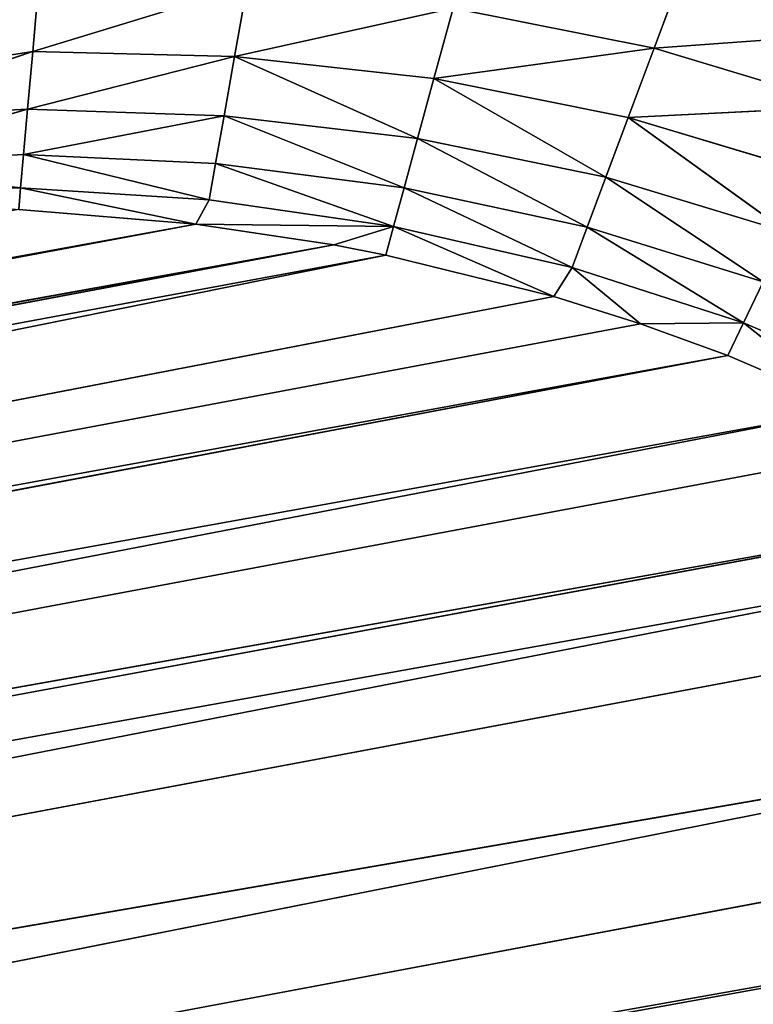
# Model space of a CAD drawing. Extents: x 0 to 500, y 0 to 420.
# Tile 256 of 266: x 463.18 to 465.59, y 316.98 to 320.22. Entities that reach past the tile are written whole.
import ezdxf

# ---------------------------------------------------------------- set-up
doc = ezdxf.new("R2010")
doc.units = 0
doc.header["$LTSCALE"] = 25.4
doc.layers.get('0').update_dxf_attribs({"linetype": 'CONTINUOUS'})

# ---------------------------------------------------------------- blocks, each defined once
blk = doc.blocks.new('5902539864175_-_S_STL')
at = {"color": 0}
for p, q in [((466.0198, 101.4375, 99.8203), (465.2639, 101.0275, 99.8759)), ((466.0198, 101.4375, 99.8203), (465.2639, 101.0275, 99.8759)), ((465.3598, 101.3578, 99.6188), (465.2639, 101.0275, 99.8759)), ((465.3598, 101.3578, 99.6188), (465.2639, 101.0275, 99.8759)), ((465.1791, 100.6788, 100.1033), (465.9006, 101.1223, 100.0674)), ((465.1791, 100.6788, 100.1033), (465.9006, 101.1223, 100.0674)), ((465.9006, 101.1223, 100.0674), (465.2639, 101.0275, 99.8759)), ((465.9006, 101.1223, 100.0674), (465.2639, 101.0275, 99.8759)), ((464.5409, 100.5603, 99.9749), (465.2639, 101.0275, 99.8759)), ((464.5409, 100.5603, 99.9749), (465.2639, 101.0275, 99.8759)), ((465.2639, 101.0275, 99.8759), (464.6039, 100.9252, 99.7436)), ((465.2639, 101.0275, 99.8759), (464.6039, 100.9252, 99.7436)), ((465.1791, 100.6788, 100.1033), (465.2639, 101.0275, 99.8759)), ((465.1791, 100.6788, 100.1033), (465.2639, 101.0275, 99.8759)), ((463.8867, 100.4341, 99.9028), (464.6039, 100.9252, 99.7436)), ((463.8867, 100.4341, 99.9028), (464.6039, 100.9252, 99.7436)), ((464.5409, 100.5603, 99.9749), (464.6039, 100.9252, 99.7436)), ((464.5409, 100.5603, 99.9749), (464.6039, 100.9252, 99.7436)), ((463.2233, 100.3011, 99.8867), (463.9281, 100.8162, 99.6704)), ((463.2233, 100.3011, 99.8867), (463.9281, 100.8162, 99.6704)), ((463.8867, 100.4341, 99.9028), (463.9281, 100.8162, 99.6704)), ((463.8867, 100.4341, 99.9028), (463.9281, 100.8162, 99.6704)), ((465.1791, 100.6788, 100.1033), (465.7943, 100.7889, 100.2877)), ((465.1791, 100.6788, 100.1033), (465.7943, 100.7889, 100.2877)), ((463.2233, 100.3011, 99.8867), (463.2436, 100.7011, 99.6562)), ((463.2233, 100.3011, 99.8867), (463.2436, 100.7011, 99.6562)), ((464.5409, 100.5603, 99.9749), (465.1791, 100.6788, 100.1033)), ((464.5409, 100.5603, 99.9749), (465.1791, 100.6788, 100.1033)), ((465.106, 100.3162, 100.2994), (465.1791, 100.6788, 100.1033)), ((465.106, 100.3162, 100.2994), (465.1791, 100.6788, 100.1033)), ((465.7014, 100.4413, 100.48), (465.1791, 100.6788, 100.1033)), ((465.7014, 100.4413, 100.48), (465.1791, 100.6788, 100.1033)), ((463.8867, 100.4341, 99.9028), (464.5409, 100.5603, 99.9749)), ((463.8867, 100.4341, 99.9028), (464.5409, 100.5603, 99.9749)), ((464.4872, 100.1818, 100.1718), (464.5409, 100.5603, 99.9749)), ((464.4872, 100.1818, 100.1718), (464.5409, 100.5603, 99.9749)), ((465.106, 100.3162, 100.2994), (464.5409, 100.5603, 99.9749)), ((465.106, 100.3162, 100.2994), (464.5409, 100.5603, 99.9749)), ((465.7014, 100.4413, 100.48), (465.106, 100.3162, 100.2994)), ((465.7014, 100.4413, 100.48), (465.106, 100.3162, 100.2994)), ((463.2066, 99.8889, 100.0764), (463.8867, 100.4341, 99.9028)), ((463.2066, 99.8889, 100.0764), (463.8867, 100.4341, 99.9028)), ((463.8867, 100.4341, 99.9028), (463.2233, 100.3011, 99.8867)), ((463.8867, 100.4341, 99.9028), (463.2233, 100.3011, 99.8867)), ((463.8519, 100.0389, 100.0975), (463.8867, 100.4341, 99.9028)), ((463.8519, 100.0389, 100.0975), (463.8867, 100.4341, 99.9028)), ((464.4872, 100.1818, 100.1718), (463.8867, 100.4341, 99.9028)), ((464.4872, 100.1818, 100.1718), (463.8867, 100.4341, 99.9028)), ((465.106, 100.3162, 100.2994), (464.4872, 100.1818, 100.1718)), ((465.106, 100.3162, 100.2994), (464.4872, 100.1818, 100.1718)), ((465.106, 100.3162, 100.2994), (465.0447, 99.9442, 100.4637)), ((465.106, 100.3162, 100.2994), (465.0447, 99.9442, 100.4637)), ((465.106, 100.3162, 100.2994), (465.6225, 100.0837, 100.6436)), ((465.106, 100.3162, 100.2994), (465.6225, 100.0837, 100.6436)), ((462.558, 99.7327, 100.1085), (463.2233, 100.3011, 99.8867)), ((463.2233, 100.3011, 99.8867), (462.558, 100.0248, 99.99)), ((462.558, 99.7327, 100.1085), (463.2233, 100.3011, 99.8867)), ((463.2233, 100.3011, 99.8867), (462.558, 100.0248, 99.99)), ((463.2066, 99.8889, 100.0764), (463.2233, 100.3011, 99.8867)), ((463.2066, 99.8889, 100.0764), (463.2233, 100.3011, 99.8867)), ((464.4872, 100.1818, 100.1718), (463.8519, 100.0389, 100.0975)), ((464.4872, 100.1818, 100.1718), (463.8519, 100.0389, 100.0975)), ((464.4872, 100.1818, 100.1718), (464.4431, 99.7946, 100.3338)), ((464.4872, 100.1818, 100.1718), (464.4431, 99.7946, 100.3338)), ((464.4872, 100.1818, 100.1718), (465.0447, 99.9442, 100.4637)), ((464.4872, 100.1818, 100.1718), (465.0447, 99.9442, 100.4637)), ((465.0447, 99.9442, 100.4637), (465.6225, 100.0837, 100.6436)), ((465.0447, 99.9442, 100.4637), (465.6225, 100.0837, 100.6436)), ((465.5575, 99.7201, 100.7783), (465.6225, 100.0837, 100.6436)), ((465.5575, 99.7201, 100.7783), (465.6225, 100.0837, 100.6436)), ((463.8519, 100.0389, 100.0975), (463.1935, 99.4701, 100.2253)), ((463.8519, 100.0389, 100.0975), (463.1935, 99.4701, 100.2253)), ((463.8519, 100.0389, 100.0975), (463.2066, 99.8889, 100.0764)), ((463.8519, 100.0389, 100.0975), (463.2066, 99.8889, 100.0764)), ((463.8519, 100.0389, 100.0975), (463.8239, 99.6362, 100.2543)), ((463.8519, 100.0389, 100.0975), (463.8239, 99.6362, 100.2543)), ((463.8519, 100.0389, 100.0975), (464.4431, 99.7946, 100.3338)), ((463.8519, 100.0389, 100.0975), (464.4431, 99.7946, 100.3338)), ((467.8289, 100, 102.5638), (439.0025, 38.5804, 107.6775)), ((467.8289, 100, 102.5638), (439.0025, 38.5804, 107.6775)), ((467.8289, 100, 102.5638), (439.0604, 38.5614, 107.7682)), ((467.8289, 100, 102.5638), (439.0604, 38.5614, 107.7682)), ((467.616, 99.9472, 102.3062), (439.0025, 38.5804, 107.6775)), ((467.616, 99.9472, 102.3062), (439.0025, 38.5804, 107.6775)), ((464.4431, 99.7946, 100.3338), (465.0447, 99.9442, 100.4637)), ((464.4431, 99.7946, 100.3338), (465.0447, 99.9442, 100.4637)), ((464.9953, 99.5672, 100.5963), (465.0447, 99.9442, 100.4637)), ((464.9953, 99.5672, 100.5963), (465.0447, 99.9442, 100.4637)), ((465.5575, 99.7201, 100.7783), (465.0447, 99.9442, 100.4637)), ((465.5575, 99.7201, 100.7783), (465.0447, 99.9442, 100.4637)), ((467.3617, 99.8813, 102.0423), (438.4989, 38.7583, 107.0257)), ((467.3617, 99.8813, 102.0423), (438.4989, 38.7583, 107.0257)), ((439.0025, 38.5804, 107.6775), (467.3617, 99.8813, 102.0423)), ((439.0025, 38.5804, 107.6775), (467.3617, 99.8813, 102.0423)), ((463.2066, 99.8889, 100.0764), (462.558, 99.7327, 100.1085)), ((462.558, 99.2472, 100.2603), (463.2066, 99.8889, 100.0764)), ((463.2066, 99.8889, 100.0764), (462.558, 99.7327, 100.1085)), ((462.558, 99.2472, 100.2603), (463.2066, 99.8889, 100.0764)), ((463.1935, 99.4701, 100.2253), (463.2066, 99.8889, 100.0764)), ((463.1935, 99.4701, 100.2253), (463.2066, 99.8889, 100.0764)), ((466.0896, 99.8611, 101.0052), (465.5575, 99.7201, 100.7783)), ((466.0896, 99.8611, 101.0052), (465.5575, 99.7201, 100.7783)), ((463.8239, 99.6362, 100.2543), (464.4431, 99.7946, 100.3338)), ((463.8239, 99.6362, 100.2543), (464.4431, 99.7946, 100.3338)), ((464.4084, 99.4036, 100.4613), (464.4431, 99.7946, 100.3338)), ((464.4084, 99.4036, 100.4613), (464.4431, 99.7946, 100.3338)), ((464.9953, 99.5672, 100.5963), (464.4431, 99.7946, 100.3338)), ((464.9953, 99.5672, 100.5963), (464.4431, 99.7946, 100.3338)), ((466.9492, 99.77, 101.6879), (438.4989, 38.7583, 107.0257)), ((466.9492, 99.77, 101.6879), (438.4989, 38.7583, 107.0257)), ((466.7072, 99.7028, 101.5126), (438.1091, 38.9065, 106.6416)), ((466.7072, 99.7028, 101.5126), (438.1091, 38.9065, 106.6416)), ((438.4989, 38.7583, 107.0257), (466.7072, 99.7028, 101.5126)), ((438.4989, 38.7583, 107.0257), (466.7072, 99.7028, 101.5126)), ((464.9953, 99.5672, 100.5963), (465.5575, 99.7201, 100.7783)), ((464.9953, 99.5672, 100.5963), (465.5575, 99.7201, 100.7783)), ((465.2193, 99.2685, 100.7806), (465.5575, 99.7201, 100.7783)), ((465.2193, 99.2685, 100.7806), (465.5575, 99.7201, 100.7783)), ((465.5061, 99.3545, 100.8848), (465.5575, 99.7201, 100.7783)), ((465.5061, 99.3545, 100.8848), (465.5575, 99.7201, 100.7783)), ((465.5575, 99.7201, 100.7783), (465.9164, 99.4757, 101.0613)), ((465.5575, 99.7201, 100.7783), (465.9164, 99.4757, 101.0613)), ((466.5066, 99.6462, 101.382), (437.9059, 38.9863, 106.4722)), ((466.5066, 99.6462, 101.382), (437.9059, 38.9863, 106.4722)), ((466.5066, 99.6462, 101.382), (438.1091, 38.9065, 106.6416)), ((466.5066, 99.6462, 101.382), (438.1091, 38.9065, 106.6416)), ((463.1935, 99.4701, 100.2253), (463.8239, 99.6362, 100.2543)), ((463.1935, 99.4701, 100.2253), (463.8239, 99.6362, 100.2543)), ((463.8026, 99.2308, 100.3738), (463.8239, 99.6362, 100.2543)), ((463.8026, 99.2308, 100.3738), (463.8239, 99.6362, 100.2543)), ((463.8239, 99.6362, 100.2543), (464.4084, 99.4036, 100.4613)), ((463.8239, 99.6362, 100.2543), (464.4084, 99.4036, 100.4613)), ((464.4084, 99.4036, 100.4613), (464.9953, 99.5672, 100.5963)), ((464.4084, 99.4036, 100.4613), (464.9953, 99.5672, 100.5963)), ((464.9347, 99.1824, 100.6913), (464.9953, 99.5672, 100.5963)), ((464.9347, 99.1824, 100.6913), (464.9953, 99.5672, 100.5963)), ((465.2193, 99.2685, 100.7806), (464.9953, 99.5672, 100.5963)), ((465.2193, 99.2685, 100.7806), (464.9953, 99.5672, 100.5963)), ((466.1391, 99.5406, 101.1723), (437.9059, 38.9863, 106.4722)), ((466.1391, 99.5406, 101.1723), (437.9059, 38.9863, 106.4722)), ((465.9164, 99.4757, 101.0613), (437.5041, 39.1488, 106.1874)), ((465.9164, 99.4757, 101.0613), (437.5041, 39.1488, 106.1874)), ((437.9059, 38.9863, 106.4722), (465.9164, 99.4757, 101.0613)), ((437.9059, 38.9863, 106.4722), (465.9164, 99.4757, 101.0613)), ((463.1935, 99.4701, 100.2253), (462.558, 99.2472, 100.2603)), ((463.1935, 99.4701, 100.2253), (462.558, 99.2472, 100.2603)), ((463.1935, 99.4701, 100.2253), (463.1838, 99.0503, 100.3343)), ((463.1935, 99.4701, 100.2253), (463.1838, 99.0503, 100.3343)), ((463.8026, 99.2308, 100.3738), (463.1935, 99.4701, 100.2253)), ((463.8026, 99.2308, 100.3738), (463.1935, 99.4701, 100.2253)), ((465.5061, 99.3545, 100.8848), (465.9164, 99.4757, 101.0613)), ((465.5061, 99.3545, 100.8848), (465.9164, 99.4757, 101.0613)), ((463.7595, 98.8188, 100.4538), (464.4084, 99.4036, 100.4613)), ((463.7595, 98.8188, 100.4538), (464.4084, 99.4036, 100.4613)), ((463.8026, 99.2308, 100.3738), (464.4084, 99.4036, 100.4613)), ((463.8026, 99.2308, 100.3738), (464.4084, 99.4036, 100.4613)), ((464.2122, 98.9603, 100.5221), (464.4084, 99.4036, 100.4613)), ((464.2122, 98.9603, 100.5221), (464.4084, 99.4036, 100.4613)), ((464.3828, 99.0131, 100.5551), (464.4084, 99.4036, 100.4613)), ((464.3828, 99.0131, 100.5551), (464.4084, 99.4036, 100.4613)), ((464.9347, 99.1824, 100.6913), (464.4084, 99.4036, 100.4613)), ((464.9347, 99.1824, 100.6913), (464.4084, 99.4036, 100.4613)), ((465.5061, 99.3545, 100.8848), (437.2404, 39.2582, 106.0326)), ((465.5061, 99.3545, 100.8848), (437.2404, 39.2582, 106.0326)), ((465.5061, 99.3545, 100.8848), (437.5041, 39.1488, 106.1874)), ((465.5061, 99.3545, 100.8848), (437.5041, 39.1488, 106.1874)), ((465.2193, 99.2685, 100.7806), (465.5061, 99.3545, 100.8848)), ((465.2193, 99.2685, 100.7806), (465.5061, 99.3545, 100.8848)), ((465.2193, 99.2685, 100.7806), (437.2404, 39.2582, 106.0326)), ((465.2193, 99.2685, 100.7806), (437.2404, 39.2582, 106.0326)), ((463.1838, 99.0503, 100.3343), (462.558, 99.2472, 100.2603)), ((463.1838, 99.0503, 100.3343), (462.558, 99.2472, 100.2603)), ((464.9347, 99.1824, 100.6913), (465.2193, 99.2685, 100.7806)), ((464.9347, 99.1824, 100.6913), (465.2193, 99.2685, 100.7806)), ((463.8026, 99.2308, 100.3738), (463.1838, 99.0503, 100.3343)), ((463.8026, 99.2308, 100.3738), (463.1838, 99.0503, 100.3343)), ((463.7595, 98.8188, 100.4538), (463.8026, 99.2308, 100.3738)), ((463.7595, 98.8188, 100.4538), (463.8026, 99.2308, 100.3738)), ((437.2404, 39.2582, 106.0326), (464.9347, 99.1824, 100.6913)), ((437.2404, 39.2582, 106.0326), (464.9347, 99.1824, 100.6913)), ((464.3828, 99.0131, 100.5551), (464.9347, 99.1824, 100.6913)), ((464.3828, 99.0131, 100.5551), (464.9347, 99.1824, 100.6913)), ((463.1838, 99.0503, 100.3343), (462.558, 98.8637, 100.3432)), ((463.1838, 99.0503, 100.3343), (462.558, 98.8637, 100.3432)), ((463.1838, 99.0503, 100.3343), (463.1776, 98.6347, 100.4051)), ((463.1838, 99.0503, 100.3343), (463.1776, 98.6347, 100.4051)), ((463.7595, 98.8188, 100.4538), (463.1838, 99.0503, 100.3343)), ((463.7595, 98.8188, 100.4538), (463.1838, 99.0503, 100.3343)), ((436.5212, 39.5662, 105.7194), (464.3828, 99.0131, 100.5551)), ((436.5212, 39.5662, 105.7194), (464.3828, 99.0131, 100.5551)), ((437.2404, 39.2582, 106.0326), (464.3828, 99.0131, 100.5551)), ((437.2404, 39.2582, 106.0326), (464.3828, 99.0131, 100.5551)), ((464.2122, 98.9603, 100.5221), (464.3828, 99.0131, 100.5551)), ((464.2122, 98.9603, 100.5221), (464.3828, 99.0131, 100.5551)), ((436.0824, 39.7602, 105.5983), (464.2122, 98.9603, 100.5221)), ((436.0824, 39.7602, 105.5983), (464.2122, 98.9603, 100.5221)), ((436.5212, 39.5662, 105.7194), (464.2122, 98.9603, 100.5221)), ((436.5212, 39.5662, 105.7194), (464.2122, 98.9603, 100.5221)), ((463.7595, 98.8188, 100.4538), (464.2122, 98.9603, 100.5221)), ((463.7595, 98.8188, 100.4538), (464.2122, 98.9603, 100.5221)), ((435.7688, 39.9015, 105.5416), (463.7595, 98.8188, 100.4538)), ((435.7688, 39.9015, 105.5416), (463.7595, 98.8188, 100.4538)), ((436.0824, 39.7602, 105.5983), (463.7595, 98.8188, 100.4538)), ((436.0824, 39.7602, 105.5983), (463.7595, 98.8188, 100.4538)), ((463.1776, 98.6347, 100.4051), (463.7595, 98.8188, 100.4538)), ((463.1776, 98.6347, 100.4051), (463.7595, 98.8188, 100.4538))]:
    blk.add_line(p, q, dxfattribs=at)
mesh = blk.add_polyface(dxfattribs=at)
corners = [(466.0198, 101.4375, 99.8203), (466.1509, 101.7306, 99.5484), (465.3598, 101.3578, 99.6188)]
mesh.append_faces([[corners[k] for k in face] for face in [(0, 1, 2)]], dxfattribs={"color": 0})
mesh = blk.add_polyface(dxfattribs=at)
corners = [(466.0198, 101.4375, 99.8203), (465.2639, 101.0275, 99.8759), (465.9006, 101.1223, 100.0674)]
mesh.append_faces([[corners[k] for k in face] for face in [(0, 1, 2)]], dxfattribs={"color": 0})
mesh = blk.add_polyface(dxfattribs=at)
corners = [(466.0198, 101.4375, 99.8203), (465.3598, 101.3578, 99.6188), (465.2639, 101.0275, 99.8759)]
mesh.append_faces([[corners[k] for k in face] for face in [(0, 1, 2)]], dxfattribs={"color": 0})
mesh = blk.add_polyface(dxfattribs=at)
corners = [(465.3598, 101.3578, 99.6188), (464.6039, 100.9252, 99.7436), (465.2639, 101.0275, 99.8759)]
mesh.append_faces([[corners[k] for k in face] for face in [(0, 1, 2)]], dxfattribs={"color": 0})
mesh = blk.add_polyface(dxfattribs=at)
corners = [(465.9006, 101.1223, 100.0674), (465.2639, 101.0275, 99.8759), (465.1791, 100.6788, 100.1033)]
mesh.append_faces([[corners[k] for k in face] for face in [(0, 1, 2)]], dxfattribs={"color": 0})
mesh = blk.add_polyface(dxfattribs=at)
corners = [(465.9006, 101.1223, 100.0674), (465.1791, 100.6788, 100.1033), (465.7943, 100.7889, 100.2877)]
mesh.append_faces([[corners[k] for k in face] for face in [(0, 1, 2)]], dxfattribs={"color": 0})
mesh = blk.add_polyface(dxfattribs=at)
corners = [(465.2639, 101.0275, 99.8759), (464.6039, 100.9252, 99.7436), (464.5409, 100.5603, 99.9749)]
mesh.append_faces([[corners[k] for k in face] for face in [(0, 1, 2)]], dxfattribs={"color": 0})
mesh = blk.add_polyface(dxfattribs=at)
corners = [(465.2639, 101.0275, 99.8759), (464.5409, 100.5603, 99.9749), (465.1791, 100.6788, 100.1033)]
mesh.append_faces([[corners[k] for k in face] for face in [(0, 1, 2)]], dxfattribs={"color": 0})
mesh = blk.add_polyface(dxfattribs=at)
corners = [(464.6039, 100.9252, 99.7436), (463.9281, 100.8162, 99.6704), (463.8867, 100.4341, 99.9028)]
mesh.append_faces([[corners[k] for k in face] for face in [(0, 1, 2)]], dxfattribs={"color": 0})
mesh = blk.add_polyface(dxfattribs=at)
corners = [(464.6039, 100.9252, 99.7436), (463.8867, 100.4341, 99.9028), (464.5409, 100.5603, 99.9749)]
mesh.append_faces([[corners[k] for k in face] for face in [(0, 1, 2)]], dxfattribs={"color": 0})
mesh = blk.add_polyface(dxfattribs=at)
corners = [(463.9281, 100.8162, 99.6704), (463.2436, 100.7011, 99.6562), (463.2233, 100.3011, 99.8867)]
mesh.append_faces([[corners[k] for k in face] for face in [(0, 1, 2)]], dxfattribs={"color": 0})
mesh = blk.add_polyface(dxfattribs=at)
corners = [(463.9281, 100.8162, 99.6704), (463.2233, 100.3011, 99.8867), (463.8867, 100.4341, 99.9028)]
mesh.append_faces([[corners[k] for k in face] for face in [(0, 1, 2)]], dxfattribs={"color": 0})
mesh = blk.add_polyface(dxfattribs=at)
corners = [(465.7943, 100.7889, 100.2877), (465.1791, 100.6788, 100.1033), (465.7014, 100.4413, 100.48)]
mesh.append_faces([[corners[k] for k in face] for face in [(0, 1, 2)]], dxfattribs={"color": 0})
mesh = blk.add_polyface(dxfattribs=at)
corners = [(463.2436, 100.7011, 99.6562), (462.558, 100.5807, 99.7009), (462.558, 100.0248, 99.99)]
mesh.append_faces([[corners[k] for k in face] for face in [(0, 1, 2)]], dxfattribs={"color": 0})
mesh = blk.add_polyface(dxfattribs=at)
corners = [(463.2436, 100.7011, 99.6562), (462.558, 100.0248, 99.99), (463.2233, 100.3011, 99.8867)]
mesh.append_faces([[corners[k] for k in face] for face in [(0, 1, 2)]], dxfattribs={"color": 0})
mesh = blk.add_polyface(dxfattribs=at)
corners = [(465.1791, 100.6788, 100.1033), (464.5409, 100.5603, 99.9749), (465.106, 100.3162, 100.2994)]
mesh.append_faces([[corners[k] for k in face] for face in [(0, 1, 2)]], dxfattribs={"color": 0})
mesh = blk.add_polyface(dxfattribs=at)
corners = [(465.7014, 100.4413, 100.48), (465.1791, 100.6788, 100.1033), (465.106, 100.3162, 100.2994)]
mesh.append_faces([[corners[k] for k in face] for face in [(0, 1, 2)]], dxfattribs={"color": 0})
mesh = blk.add_polyface(dxfattribs=at)
corners = [(464.5409, 100.5603, 99.9749), (463.8867, 100.4341, 99.9028), (464.4872, 100.1818, 100.1718)]
mesh.append_faces([[corners[k] for k in face] for face in [(0, 1, 2)]], dxfattribs={"color": 0})
mesh = blk.add_polyface(dxfattribs=at)
corners = [(465.106, 100.3162, 100.2994), (464.5409, 100.5603, 99.9749), (464.4872, 100.1818, 100.1718)]
mesh.append_faces([[corners[k] for k in face] for face in [(0, 1, 2)]], dxfattribs={"color": 0})
mesh = blk.add_polyface(dxfattribs=at)
corners = [(465.7014, 100.4413, 100.48), (465.106, 100.3162, 100.2994), (465.6225, 100.0837, 100.6436)]
mesh.append_faces([[corners[k] for k in face] for face in [(0, 1, 2)]], dxfattribs={"color": 0})
mesh = blk.add_polyface(dxfattribs=at)
corners = [(463.8867, 100.4341, 99.9028), (463.2233, 100.3011, 99.8867), (463.2066, 99.8889, 100.0764)]
mesh.append_faces([[corners[k] for k in face] for face in [(0, 1, 2)]], dxfattribs={"color": 0})
mesh = blk.add_polyface(dxfattribs=at)
corners = [(463.8867, 100.4341, 99.9028), (463.2066, 99.8889, 100.0764), (463.8519, 100.0389, 100.0975)]
mesh.append_faces([[corners[k] for k in face] for face in [(0, 1, 2)]], dxfattribs={"color": 0})
mesh = blk.add_polyface(dxfattribs=at)
corners = [(464.4872, 100.1818, 100.1718), (463.8867, 100.4341, 99.9028), (463.8519, 100.0389, 100.0975)]
mesh.append_faces([[corners[k] for k in face] for face in [(0, 1, 2)]], dxfattribs={"color": 0})
mesh = blk.add_polyface(dxfattribs=at)
corners = [(465.106, 100.3162, 100.2994), (464.4872, 100.1818, 100.1718), (465.0447, 99.9442, 100.4637)]
mesh.append_faces([[corners[k] for k in face] for face in [(0, 1, 2)]], dxfattribs={"color": 0})
mesh = blk.add_polyface(dxfattribs=at)
corners = [(465.6225, 100.0837, 100.6436), (465.106, 100.3162, 100.2994), (465.0447, 99.9442, 100.4637)]
mesh.append_faces([[corners[k] for k in face] for face in [(0, 1, 2)]], dxfattribs={"color": 0})
mesh = blk.add_polyface(dxfattribs=at)
corners = [(463.2233, 100.3011, 99.8867), (462.558, 100.0248, 99.99), (462.558, 99.7327, 100.1085)]
mesh.append_faces([[corners[k] for k in face] for face in [(0, 1, 2)]], dxfattribs={"color": 0})
mesh = blk.add_polyface(dxfattribs=at)
corners = [(463.2233, 100.3011, 99.8867), (462.558, 99.7327, 100.1085), (463.2066, 99.8889, 100.0764)]
mesh.append_faces([[corners[k] for k in face] for face in [(0, 1, 2)]], dxfattribs={"color": 0})
mesh = blk.add_polyface(dxfattribs=at)
corners = [(464.4872, 100.1818, 100.1718), (463.8519, 100.0389, 100.0975), (464.4431, 99.7946, 100.3338)]
mesh.append_faces([[corners[k] for k in face] for face in [(0, 1, 2)]], dxfattribs={"color": 0})
mesh = blk.add_polyface(dxfattribs=at)
corners = [(465.0447, 99.9442, 100.4637), (464.4872, 100.1818, 100.1718), (464.4431, 99.7946, 100.3338)]
mesh.append_faces([[corners[k] for k in face] for face in [(0, 1, 2)]], dxfattribs={"color": 0})
mesh = blk.add_polyface(dxfattribs=at)
corners = [(465.6225, 100.0837, 100.6436), (465.0447, 99.9442, 100.4637), (465.5575, 99.7201, 100.7783)]
mesh.append_faces([[corners[k] for k in face] for face in [(0, 1, 2)]], dxfattribs={"color": 0})
mesh = blk.add_polyface(dxfattribs=at)
corners = [(466.0896, 99.8611, 101.0052), (465.6225, 100.0837, 100.6436), (465.5575, 99.7201, 100.7783)]
mesh.append_faces([[corners[k] for k in face] for face in [(0, 1, 2)]], dxfattribs={"color": 0})
mesh = blk.add_polyface(dxfattribs=at)
corners = [(468.1321, 100.0702, 103.0177), (467.8289, 100, 102.5638), (439.0604, 38.5614, 107.7682)]
mesh.append_faces([[corners[k] for k in face] for face in [(0, 1, 2)]], dxfattribs={"color": 0})
mesh = blk.add_polyface(dxfattribs=at)
corners = [(463.8519, 100.0389, 100.0975), (463.1935, 99.4701, 100.2253), (463.8239, 99.6362, 100.2543)]
mesh.append_faces([[corners[k] for k in face] for face in [(0, 1, 2)]], dxfattribs={"color": 0})
mesh = blk.add_polyface(dxfattribs=at)
corners = [(463.8519, 100.0389, 100.0975), (463.2066, 99.8889, 100.0764), (463.1935, 99.4701, 100.2253)]
mesh.append_faces([[corners[k] for k in face] for face in [(0, 1, 2)]], dxfattribs={"color": 0})
mesh = blk.add_polyface(dxfattribs=at)
corners = [(464.4431, 99.7946, 100.3338), (463.8519, 100.0389, 100.0975), (463.8239, 99.6362, 100.2543)]
mesh.append_faces([[corners[k] for k in face] for face in [(0, 1, 2)]], dxfattribs={"color": 0})
mesh = blk.add_polyface(dxfattribs=at)
corners = [(467.8289, 100, 102.5638), (439.0025, 38.5804, 107.6775), (439.0604, 38.5614, 107.7682)]
mesh.append_faces([[corners[k] for k in face] for face in [(0, 1, 2)]], dxfattribs={"color": 0})
mesh = blk.add_polyface(dxfattribs=at)
corners = [(467.8289, 100, 102.5638), (467.616, 99.9472, 102.3062), (439.0025, 38.5804, 107.6775)]
mesh.append_faces([[corners[k] for k in face] for face in [(0, 1, 2)]], dxfattribs={"color": 0})
mesh = blk.add_polyface(dxfattribs=at)
corners = [(467.616, 99.9472, 102.3062), (467.3617, 99.8813, 102.0423), (439.0025, 38.5804, 107.6775)]
mesh.append_faces([[corners[k] for k in face] for face in [(0, 1, 2)]], dxfattribs={"color": 0})
mesh = blk.add_polyface(dxfattribs=at)
corners = [(465.0447, 99.9442, 100.4637), (464.4431, 99.7946, 100.3338), (464.9953, 99.5672, 100.5963)]
mesh.append_faces([[corners[k] for k in face] for face in [(0, 1, 2)]], dxfattribs={"color": 0})
mesh = blk.add_polyface(dxfattribs=at)
corners = [(465.5575, 99.7201, 100.7783), (465.0447, 99.9442, 100.4637), (464.9953, 99.5672, 100.5963)]
mesh.append_faces([[corners[k] for k in face] for face in [(0, 1, 2)]], dxfattribs={"color": 0})
mesh = blk.add_polyface(dxfattribs=at)
corners = [(467.3617, 99.8813, 102.0423), (438.4989, 38.7583, 107.0257), (439.0025, 38.5804, 107.6775)]
mesh.append_faces([[corners[k] for k in face] for face in [(0, 1, 2)]], dxfattribs={"color": 0})
mesh = blk.add_polyface(dxfattribs=at)
corners = [(467.3617, 99.8813, 102.0423), (466.9492, 99.77, 101.6879), (438.4989, 38.7583, 107.0257)]
mesh.append_faces([[corners[k] for k in face] for face in [(0, 1, 2)]], dxfattribs={"color": 0})
mesh = blk.add_polyface(dxfattribs=at)
corners = [(463.2066, 99.8889, 100.0764), (462.558, 99.7327, 100.1085), (462.558, 99.2472, 100.2603)]
mesh.append_faces([[corners[k] for k in face] for face in [(0, 1, 2)]], dxfattribs={"color": 0})
mesh = blk.add_polyface(dxfattribs=at)
corners = [(463.2066, 99.8889, 100.0764), (462.558, 99.2472, 100.2603), (463.1935, 99.4701, 100.2253)]
mesh.append_faces([[corners[k] for k in face] for face in [(0, 1, 2)]], dxfattribs={"color": 0})
mesh = blk.add_polyface(dxfattribs=at)
corners = [(466.0896, 99.8611, 101.0052), (465.5575, 99.7201, 100.7783), (465.9164, 99.4757, 101.0613)]
mesh.append_faces([[corners[k] for k in face] for face in [(0, 1, 2)]], dxfattribs={"color": 0})
mesh = blk.add_polyface(dxfattribs=at)
corners = [(464.4431, 99.7946, 100.3338), (463.8239, 99.6362, 100.2543), (464.4084, 99.4036, 100.4613)]
mesh.append_faces([[corners[k] for k in face] for face in [(0, 1, 2)]], dxfattribs={"color": 0})
mesh = blk.add_polyface(dxfattribs=at)
corners = [(464.9953, 99.5672, 100.5963), (464.4431, 99.7946, 100.3338), (464.4084, 99.4036, 100.4613)]
mesh.append_faces([[corners[k] for k in face] for face in [(0, 1, 2)]], dxfattribs={"color": 0})
mesh = blk.add_polyface(dxfattribs=at)
corners = [(466.9492, 99.77, 101.6879), (466.7072, 99.7028, 101.5126), (438.4989, 38.7583, 107.0257)]
mesh.append_faces([[corners[k] for k in face] for face in [(0, 1, 2)]], dxfattribs={"color": 0})
mesh = blk.add_polyface(dxfattribs=at)
corners = [(466.7072, 99.7028, 101.5126), (438.1091, 38.9065, 106.6416), (438.4989, 38.7583, 107.0257)]
mesh.append_faces([[corners[k] for k in face] for face in [(0, 1, 2)]], dxfattribs={"color": 0})
mesh = blk.add_polyface(dxfattribs=at)
corners = [(466.7072, 99.7028, 101.5126), (466.5066, 99.6462, 101.382), (438.1091, 38.9065, 106.6416)]
mesh.append_faces([[corners[k] for k in face] for face in [(0, 1, 2)]], dxfattribs={"color": 0})
mesh = blk.add_polyface(dxfattribs=at)
corners = [(465.5575, 99.7201, 100.7783), (464.9953, 99.5672, 100.5963), (465.2193, 99.2685, 100.7806)]
mesh.append_faces([[corners[k] for k in face] for face in [(0, 1, 2)]], dxfattribs={"color": 0})
mesh = blk.add_polyface(dxfattribs=at)
corners = [(465.5575, 99.7201, 100.7783), (465.2193, 99.2685, 100.7806), (465.5061, 99.3545, 100.8848)]
mesh.append_faces([[corners[k] for k in face] for face in [(0, 1, 2)]], dxfattribs={"color": 0})
mesh = blk.add_polyface(dxfattribs=at)
corners = [(465.9164, 99.4757, 101.0613), (465.5575, 99.7201, 100.7783), (465.5061, 99.3545, 100.8848)]
mesh.append_faces([[corners[k] for k in face] for face in [(0, 1, 2)]], dxfattribs={"color": 0})
mesh = blk.add_polyface(dxfattribs=at)
corners = [(466.5066, 99.6462, 101.382), (437.9059, 38.9863, 106.4722), (438.1091, 38.9065, 106.6416)]
mesh.append_faces([[corners[k] for k in face] for face in [(0, 1, 2)]], dxfattribs={"color": 0})
mesh = blk.add_polyface(dxfattribs=at)
corners = [(466.5066, 99.6462, 101.382), (466.1391, 99.5406, 101.1723), (437.9059, 38.9863, 106.4722)]
mesh.append_faces([[corners[k] for k in face] for face in [(0, 1, 2)]], dxfattribs={"color": 0})
mesh = blk.add_polyface(dxfattribs=at)
corners = [(463.8239, 99.6362, 100.2543), (463.1935, 99.4701, 100.2253), (463.8026, 99.2308, 100.3738)]
mesh.append_faces([[corners[k] for k in face] for face in [(0, 1, 2)]], dxfattribs={"color": 0})
mesh = blk.add_polyface(dxfattribs=at)
corners = [(464.4084, 99.4036, 100.4613), (463.8239, 99.6362, 100.2543), (463.8026, 99.2308, 100.3738)]
mesh.append_faces([[corners[k] for k in face] for face in [(0, 1, 2)]], dxfattribs={"color": 0})
mesh = blk.add_polyface(dxfattribs=at)
corners = [(464.9953, 99.5672, 100.5963), (464.4084, 99.4036, 100.4613), (464.9347, 99.1824, 100.6913)]
mesh.append_faces([[corners[k] for k in face] for face in [(0, 1, 2)]], dxfattribs={"color": 0})
mesh = blk.add_polyface(dxfattribs=at)
corners = [(465.2193, 99.2685, 100.7806), (464.9953, 99.5672, 100.5963), (464.9347, 99.1824, 100.6913)]
mesh.append_faces([[corners[k] for k in face] for face in [(0, 1, 2)]], dxfattribs={"color": 0})
mesh = blk.add_polyface(dxfattribs=at)
corners = [(466.1391, 99.5406, 101.1723), (465.9164, 99.4757, 101.0613), (437.9059, 38.9863, 106.4722)]
mesh.append_faces([[corners[k] for k in face] for face in [(0, 1, 2)]], dxfattribs={"color": 0})
mesh = blk.add_polyface(dxfattribs=at)
corners = [(465.9164, 99.4757, 101.0613), (437.5041, 39.1488, 106.1874), (437.9059, 38.9863, 106.4722)]
mesh.append_faces([[corners[k] for k in face] for face in [(0, 1, 2)]], dxfattribs={"color": 0})
mesh = blk.add_polyface(dxfattribs=at)
corners = [(465.9164, 99.4757, 101.0613), (465.5061, 99.3545, 100.8848), (437.5041, 39.1488, 106.1874)]
mesh.append_faces([[corners[k] for k in face] for face in [(0, 1, 2)]], dxfattribs={"color": 0})
mesh = blk.add_polyface(dxfattribs=at)
corners = [(463.1935, 99.4701, 100.2253), (462.558, 99.2472, 100.2603), (463.1838, 99.0503, 100.3343)]
mesh.append_faces([[corners[k] for k in face] for face in [(0, 1, 2)]], dxfattribs={"color": 0})
mesh = blk.add_polyface(dxfattribs=at)
corners = [(463.8026, 99.2308, 100.3738), (463.1935, 99.4701, 100.2253), (463.1838, 99.0503, 100.3343)]
mesh.append_faces([[corners[k] for k in face] for face in [(0, 1, 2)]], dxfattribs={"color": 0})
mesh = blk.add_polyface(dxfattribs=at)
corners = [(464.4084, 99.4036, 100.4613), (463.8026, 99.2308, 100.3738), (463.7595, 98.8188, 100.4538)]
mesh.append_faces([[corners[k] for k in face] for face in [(0, 1, 2)]], dxfattribs={"color": 0})
mesh = blk.add_polyface(dxfattribs=at)
corners = [(464.4084, 99.4036, 100.4613), (463.7595, 98.8188, 100.4538), (464.2122, 98.9603, 100.5221)]
mesh.append_faces([[corners[k] for k in face] for face in [(0, 1, 2)]], dxfattribs={"color": 0})
mesh = blk.add_polyface(dxfattribs=at)
corners = [(464.4084, 99.4036, 100.4613), (464.2122, 98.9603, 100.5221), (464.3828, 99.0131, 100.5551)]
mesh.append_faces([[corners[k] for k in face] for face in [(0, 1, 2)]], dxfattribs={"color": 0})
mesh = blk.add_polyface(dxfattribs=at)
corners = [(464.9347, 99.1824, 100.6913), (464.4084, 99.4036, 100.4613), (464.3828, 99.0131, 100.5551)]
mesh.append_faces([[corners[k] for k in face] for face in [(0, 1, 2)]], dxfattribs={"color": 0})
mesh = blk.add_polyface(dxfattribs=at)
corners = [(465.5061, 99.3545, 100.8848), (437.2404, 39.2582, 106.0326), (437.5041, 39.1488, 106.1874)]
mesh.append_faces([[corners[k] for k in face] for face in [(0, 1, 2)]], dxfattribs={"color": 0})
mesh = blk.add_polyface(dxfattribs=at)
corners = [(465.5061, 99.3545, 100.8848), (465.2193, 99.2685, 100.7806), (437.2404, 39.2582, 106.0326)]
mesh.append_faces([[corners[k] for k in face] for face in [(0, 1, 2)]], dxfattribs={"color": 0})
mesh = blk.add_polyface(dxfattribs=at)
corners = [(465.2193, 99.2685, 100.7806), (464.9347, 99.1824, 100.6913), (437.2404, 39.2582, 106.0326)]
mesh.append_faces([[corners[k] for k in face] for face in [(0, 1, 2)]], dxfattribs={"color": 0})
mesh = blk.add_polyface(dxfattribs=at)
corners = [(463.1838, 99.0503, 100.3343), (462.558, 99.2472, 100.2603), (462.558, 98.8637, 100.3432)]
mesh.append_faces([[corners[k] for k in face] for face in [(0, 1, 2)]], dxfattribs={"color": 0})
mesh = blk.add_polyface(dxfattribs=at)
corners = [(463.8026, 99.2308, 100.3738), (463.1838, 99.0503, 100.3343), (463.7595, 98.8188, 100.4538)]
mesh.append_faces([[corners[k] for k in face] for face in [(0, 1, 2)]], dxfattribs={"color": 0})
mesh = blk.add_polyface(dxfattribs=at)
corners = [(464.9347, 99.1824, 100.6913), (464.3828, 99.0131, 100.5551), (437.2404, 39.2582, 106.0326)]
mesh.append_faces([[corners[k] for k in face] for face in [(0, 1, 2)]], dxfattribs={"color": 0})
mesh = blk.add_polyface(dxfattribs=at)
corners = [(463.1838, 99.0503, 100.3343), (462.558, 98.8637, 100.3432), (463.1776, 98.6347, 100.4051)]
mesh.append_faces([[corners[k] for k in face] for face in [(0, 1, 2)]], dxfattribs={"color": 0})
mesh = blk.add_polyface(dxfattribs=at)
corners = [(463.7595, 98.8188, 100.4538), (463.1838, 99.0503, 100.3343), (463.1776, 98.6347, 100.4051)]
mesh.append_faces([[corners[k] for k in face] for face in [(0, 1, 2)]], dxfattribs={"color": 0})
mesh = blk.add_polyface(dxfattribs=at)
corners = [(464.3828, 99.0131, 100.5551), (464.2122, 98.9603, 100.5221), (436.5212, 39.5662, 105.7194)]
mesh.append_faces([[corners[k] for k in face] for face in [(0, 1, 2)]], dxfattribs={"color": 0})
mesh = blk.add_polyface(dxfattribs=at)
corners = [(464.3828, 99.0131, 100.5551), (436.5212, 39.5662, 105.7194), (437.2404, 39.2582, 106.0326)]
mesh.append_faces([[corners[k] for k in face] for face in [(0, 1, 2)]], dxfattribs={"color": 0})
mesh = blk.add_polyface(dxfattribs=at)
corners = [(464.2122, 98.9603, 100.5221), (463.7595, 98.8188, 100.4538), (436.0824, 39.7602, 105.5983)]
mesh.append_faces([[corners[k] for k in face] for face in [(0, 1, 2)]], dxfattribs={"color": 0})
mesh = blk.add_polyface(dxfattribs=at)
corners = [(464.2122, 98.9603, 100.5221), (436.0824, 39.7602, 105.5983), (436.5212, 39.5662, 105.7194)]
mesh.append_faces([[corners[k] for k in face] for face in [(0, 1, 2)]], dxfattribs={"color": 0})
mesh = blk.add_polyface(dxfattribs=at)
corners = [(463.7595, 98.8188, 100.4538), (463.1776, 98.6347, 100.4051), (435.7688, 39.9015, 105.5416)]
mesh.append_faces([[corners[k] for k in face] for face in [(0, 1, 2)]], dxfattribs={"color": 0})
mesh = blk.add_polyface(dxfattribs=at)
corners = [(463.7595, 98.8188, 100.4538), (435.7688, 39.9015, 105.5416), (436.0824, 39.7602, 105.5983)]
mesh.append_faces([[corners[k] for k in face] for face in [(0, 1, 2)]], dxfattribs={"color": 0})

msp = doc.modelspace()

# ---------------------------------------------------------------- block references
at = {"color": 254, "extrusion": (0, -1, -5.55112e-17)}
msp.add_blockref('5902539864175_-_S_STL', (0, 0, -420), dxfattribs=at)

doc.saveas('drawing.dxf')
